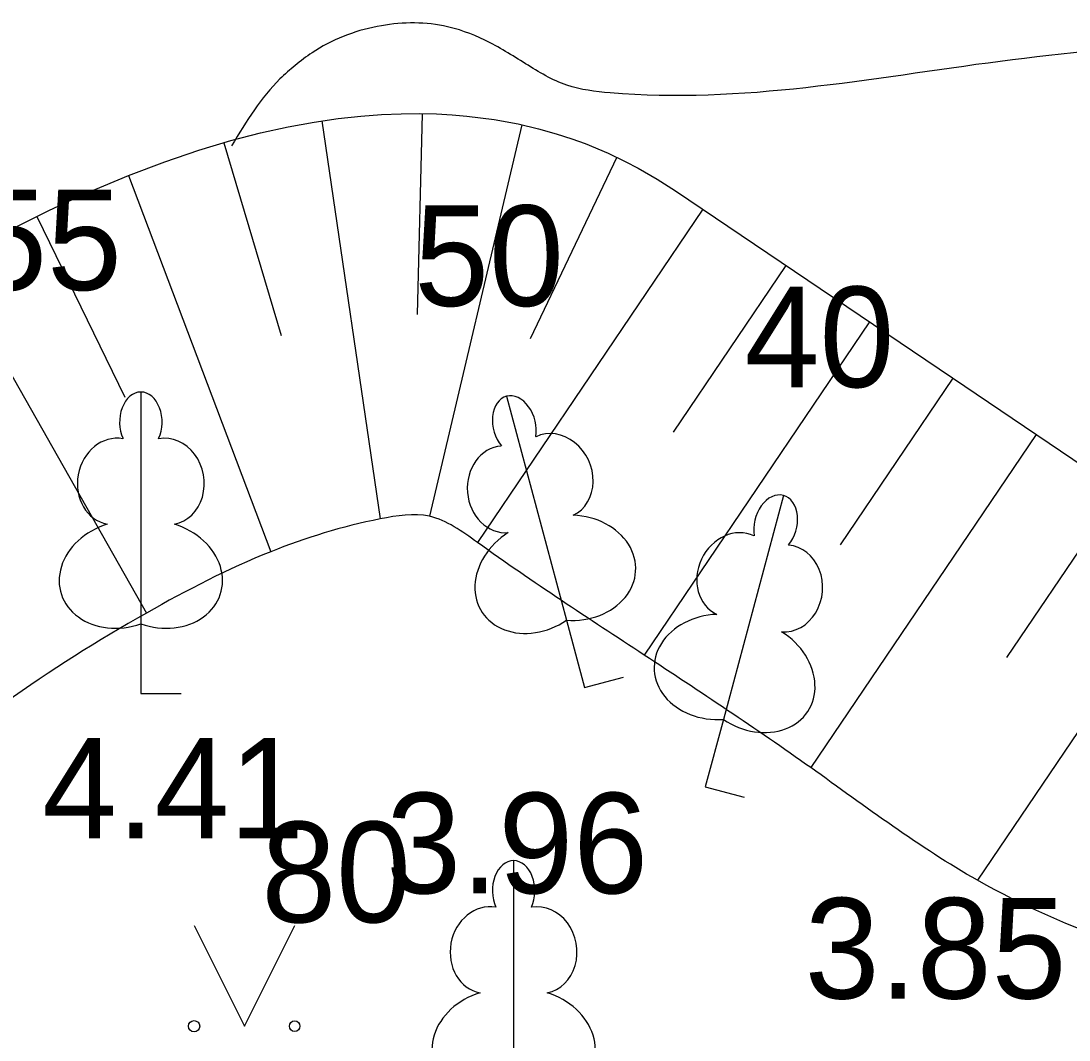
# Model space of a CAD drawing. Extents: x 519536 to 519949, y 326041 to 326519.
# Drawn here: x 519751.45 to 519756.66, y 326177.5 to 326182.57 of the extents above; entities that cross this region are included whole.
import ezdxf

# ---------------------------------------------------------------- set-up
doc = ezdxf.new("R2010")
doc.units = 0
for name, color, linetype in [('RELJ_AATZ_####_TKST_#', 7, 'Continuous'), ('RELJ_HORZ_PAMT_####_#', 7, 'Continuous'), ('RELJ_NOGA_####_####_#', 7, 'Continuous'), ('RELJ_NOGL_####_####_#', 7, 'Continuous'), ('TERT_DIAM_####_TKST_#', 7, 'Continuous'), ('TERT_ELEM_####_####_#', 7, 'Continuous')]:
    doc.layers.add(name, color=color, linetype=linetype)

msp = doc.modelspace()

# ---------------------------------------------------------------- linework, layer by layer
at = {"layer": 'RELJ_HORZ_PAMT_####_#'}
msp.add_spline([(519758.4398, 326182.5652), (519758.2572, 326182.5478), (519756.3159, 326182.364), (519754.377, 326182.2075), (519754.162, 326182.2456), (519753.9564, 326182.3523), (519753.7541, 326182.4698), (519753.5488, 326182.5405), (519753.2192, 326182.5377), (519752.8948, 326182.407), (519752.8112, 326182.3441), (519752.7355, 326182.2769), (519752.6082, 326182.1232), (519752.4954, 326181.9446)], degree=3, dxfattribs=at)
at = {"layer": 'RELJ_NOGA_####_####_#'}
for p, q in [((519753.442, 326182.104), (519753.418, 326181.105)), ((519752.944, 326182.068), (519753.234, 326180.089)), ((519753.938, 326182.048), (519753.479, 326180.102)), ((519752.456, 326181.959), (519752.742, 326181.001)), ((519754.41, 326181.887), (519753.98, 326180.984)), ((519751.983, 326181.797), (519752.69, 326179.926)), ((519754.837, 326181.629), (519753.717, 326179.972)), ((519751.527, 326181.593), (519751.965, 326180.695)), ((519751.085, 326181.36), (519752.072, 326179.621)), ((519755.251, 326181.349), (519754.691, 326180.52)), ((519755.666, 326181.069), (519754.546, 326179.412)), ((519756.08, 326180.789), (519755.52, 326179.96)), ((519756.494, 326180.509), (519755.374, 326178.852)), ((519756.908, 326180.229), (519756.348, 326179.4)), ((519757.323, 326179.949), (519756.203, 326178.292))]:
    msp.add_line(p, q, dxfattribs=at)
msp.add_lwpolyline([(519751.37, 326181.515), (519751.48, 326181.57), (519751.586, 326181.622), (519751.689, 326181.671), (519751.789, 326181.716), (519751.983, 326181.797), (519752.164, 326181.865), (519752.333, 326181.922), (519752.491, 326181.97), (519752.639, 326182.008), (519752.777, 326182.038), (519752.905, 326182.062), (519753.025, 326182.08), (519753.137, 326182.092), (519753.241, 326182.1), (519753.338, 326182.104), (519753.429, 326182.105), (519753.513, 326182.103), (519753.592, 326182.098), (519753.665, 326182.092), (519753.801, 326182.075), (519753.919, 326182.053), (519754.021, 326182.029), (519754.109, 326182.004), (519754.186, 326181.979), (519754.252, 326181.955), (519754.367, 326181.907), (519754.452, 326181.866), (519754.516, 326181.833), (519754.61, 326181.779), (519754.702, 326181.72), (519756.078, 326180.79), (519757.454, 326179.86)], dxfattribs=at)
msp.add_lwpolyline([(519751.37, 326181.515), (519751.48, 326181.57), (519751.586, 326181.622), (519751.689, 326181.671), (519751.789, 326181.716), (519751.983, 326181.797), (519752.164, 326181.865), (519752.333, 326181.922), (519752.491, 326181.97), (519752.639, 326182.008), (519752.777, 326182.038), (519752.905, 326182.062), (519753.025, 326182.08), (519753.137, 326182.092), (519753.241, 326182.1), (519753.338, 326182.104), (519753.429, 326182.105), (519753.513, 326182.103), (519753.592, 326182.098), (519753.665, 326182.092), (519753.801, 326182.075), (519753.919, 326182.053), (519754.021, 326182.029), (519754.109, 326182.004), (519754.186, 326181.979), (519754.252, 326181.955), (519754.367, 326181.907), (519754.452, 326181.866), (519754.516, 326181.833), (519754.61, 326181.779), (519754.702, 326181.72), (519756.078, 326180.79), (519757.454, 326179.86)], dxfattribs=at)
msp.add_lwpolyline([(519751.37, 326181.515), (519751.48, 326181.57), (519751.586, 326181.622), (519751.689, 326181.671), (519751.789, 326181.716), (519751.983, 326181.797), (519752.164, 326181.865), (519752.333, 326181.922), (519752.491, 326181.97), (519752.639, 326182.008), (519752.777, 326182.038), (519752.905, 326182.062), (519753.025, 326182.08), (519753.137, 326182.092), (519753.241, 326182.1), (519753.338, 326182.104), (519753.429, 326182.105), (519753.513, 326182.103), (519753.592, 326182.098), (519753.665, 326182.092), (519753.801, 326182.075), (519753.919, 326182.053), (519754.021, 326182.029), (519754.109, 326182.004), (519754.186, 326181.979), (519754.252, 326181.955), (519754.367, 326181.907), (519754.452, 326181.866), (519754.516, 326181.833), (519754.61, 326181.779), (519754.702, 326181.72), (519756.078, 326180.79), (519757.454, 326179.86)], dxfattribs=at)
msp.add_lwpolyline([(519751.37, 326181.515), (519751.48, 326181.57), (519751.586, 326181.622), (519751.689, 326181.671), (519751.789, 326181.716), (519751.983, 326181.797), (519752.164, 326181.865), (519752.333, 326181.922), (519752.491, 326181.97), (519752.639, 326182.008), (519752.777, 326182.038), (519752.905, 326182.062), (519753.025, 326182.08), (519753.137, 326182.092), (519753.241, 326182.1), (519753.338, 326182.104), (519753.429, 326182.105), (519753.513, 326182.103), (519753.592, 326182.098), (519753.665, 326182.092), (519753.801, 326182.075), (519753.919, 326182.053), (519754.021, 326182.029), (519754.109, 326182.004), (519754.186, 326181.979), (519754.252, 326181.955), (519754.367, 326181.907), (519754.452, 326181.866), (519754.516, 326181.833), (519754.61, 326181.779), (519754.702, 326181.72), (519756.078, 326180.79), (519757.454, 326179.86)], dxfattribs=at)
msp.add_lwpolyline([(519751.37, 326181.515), (519751.48, 326181.57), (519751.586, 326181.622), (519751.689, 326181.671), (519751.789, 326181.716), (519751.983, 326181.797), (519752.164, 326181.865), (519752.333, 326181.922), (519752.491, 326181.97), (519752.639, 326182.008), (519752.777, 326182.038), (519752.905, 326182.062), (519753.025, 326182.08), (519753.137, 326182.092), (519753.241, 326182.1), (519753.338, 326182.104), (519753.429, 326182.105), (519753.513, 326182.103), (519753.592, 326182.098), (519753.665, 326182.092), (519753.801, 326182.075), (519753.919, 326182.053), (519754.021, 326182.029), (519754.109, 326182.004), (519754.186, 326181.979), (519754.252, 326181.955), (519754.367, 326181.907), (519754.452, 326181.866), (519754.516, 326181.833), (519754.61, 326181.779), (519754.702, 326181.72), (519756.078, 326180.79), (519757.454, 326179.86)], dxfattribs=at)
msp.add_lwpolyline([(519751.37, 326181.515), (519751.48, 326181.57), (519751.586, 326181.622), (519751.689, 326181.671), (519751.789, 326181.716), (519751.983, 326181.797), (519752.164, 326181.865), (519752.333, 326181.922), (519752.491, 326181.97), (519752.639, 326182.008), (519752.777, 326182.038), (519752.905, 326182.062), (519753.025, 326182.08), (519753.137, 326182.092), (519753.241, 326182.1), (519753.338, 326182.104), (519753.429, 326182.105), (519753.513, 326182.103), (519753.592, 326182.098), (519753.665, 326182.092), (519753.801, 326182.075), (519753.919, 326182.053), (519754.021, 326182.029), (519754.109, 326182.004), (519754.186, 326181.979), (519754.252, 326181.955), (519754.367, 326181.907), (519754.452, 326181.866), (519754.516, 326181.833), (519754.61, 326181.779), (519754.702, 326181.72), (519756.078, 326180.79), (519757.454, 326179.86)], dxfattribs=at)
msp.add_lwpolyline([(519751.37, 326181.515), (519751.48, 326181.57), (519751.586, 326181.622), (519751.689, 326181.671), (519751.789, 326181.716), (519751.983, 326181.797), (519752.164, 326181.865), (519752.333, 326181.922), (519752.491, 326181.97), (519752.639, 326182.008), (519752.777, 326182.038), (519752.905, 326182.062), (519753.025, 326182.08), (519753.137, 326182.092), (519753.241, 326182.1), (519753.338, 326182.104), (519753.429, 326182.105), (519753.513, 326182.103), (519753.592, 326182.098), (519753.665, 326182.092), (519753.801, 326182.075), (519753.919, 326182.053), (519754.021, 326182.029), (519754.109, 326182.004), (519754.186, 326181.979), (519754.252, 326181.955), (519754.367, 326181.907), (519754.452, 326181.866), (519754.516, 326181.833), (519754.61, 326181.779), (519754.702, 326181.72), (519756.078, 326180.79), (519757.454, 326179.86)], dxfattribs=at)
msp.add_lwpolyline([(519751.37, 326181.515), (519751.48, 326181.57), (519751.586, 326181.622), (519751.689, 326181.671), (519751.789, 326181.716), (519751.983, 326181.797), (519752.164, 326181.865), (519752.333, 326181.922), (519752.491, 326181.97), (519752.639, 326182.008), (519752.777, 326182.038), (519752.905, 326182.062), (519753.025, 326182.08), (519753.137, 326182.092), (519753.241, 326182.1), (519753.338, 326182.104), (519753.429, 326182.105), (519753.513, 326182.103), (519753.592, 326182.098), (519753.665, 326182.092), (519753.801, 326182.075), (519753.919, 326182.053), (519754.021, 326182.029), (519754.109, 326182.004), (519754.186, 326181.979), (519754.252, 326181.955), (519754.367, 326181.907), (519754.452, 326181.866), (519754.516, 326181.833), (519754.61, 326181.779), (519754.702, 326181.72), (519756.078, 326180.79), (519757.454, 326179.86)], dxfattribs=at)
msp.add_lwpolyline([(519751.37, 326181.515), (519751.48, 326181.57), (519751.586, 326181.622), (519751.689, 326181.671), (519751.789, 326181.716), (519751.983, 326181.797), (519752.164, 326181.865), (519752.333, 326181.922), (519752.491, 326181.97), (519752.639, 326182.008), (519752.777, 326182.038), (519752.905, 326182.062), (519753.025, 326182.08), (519753.137, 326182.092), (519753.241, 326182.1), (519753.338, 326182.104), (519753.429, 326182.105), (519753.513, 326182.103), (519753.592, 326182.098), (519753.665, 326182.092), (519753.801, 326182.075), (519753.919, 326182.053), (519754.021, 326182.029), (519754.109, 326182.004), (519754.186, 326181.979), (519754.252, 326181.955), (519754.367, 326181.907), (519754.452, 326181.866), (519754.516, 326181.833), (519754.61, 326181.779), (519754.702, 326181.72), (519756.078, 326180.79), (519757.454, 326179.86)], dxfattribs=at)
msp.add_lwpolyline([(519751.37, 326181.515), (519751.48, 326181.57), (519751.586, 326181.622), (519751.689, 326181.671), (519751.789, 326181.716), (519751.983, 326181.797), (519752.164, 326181.865), (519752.333, 326181.922), (519752.491, 326181.97), (519752.639, 326182.008), (519752.777, 326182.038), (519752.905, 326182.062), (519753.025, 326182.08), (519753.137, 326182.092), (519753.241, 326182.1), (519753.338, 326182.104), (519753.429, 326182.105), (519753.513, 326182.103), (519753.592, 326182.098), (519753.665, 326182.092), (519753.801, 326182.075), (519753.919, 326182.053), (519754.021, 326182.029), (519754.109, 326182.004), (519754.186, 326181.979), (519754.252, 326181.955), (519754.367, 326181.907), (519754.452, 326181.866), (519754.516, 326181.833), (519754.61, 326181.779), (519754.702, 326181.72), (519756.078, 326180.79), (519757.454, 326179.86)], dxfattribs=at)
msp.add_lwpolyline([(519751.37, 326181.515), (519751.48, 326181.57), (519751.586, 326181.622), (519751.689, 326181.671), (519751.789, 326181.716), (519751.983, 326181.797), (519752.164, 326181.865), (519752.333, 326181.922), (519752.491, 326181.97), (519752.639, 326182.008), (519752.777, 326182.038), (519752.905, 326182.062), (519753.025, 326182.08), (519753.137, 326182.092), (519753.241, 326182.1), (519753.338, 326182.104), (519753.429, 326182.105), (519753.513, 326182.103), (519753.592, 326182.098), (519753.665, 326182.092), (519753.801, 326182.075), (519753.919, 326182.053), (519754.021, 326182.029), (519754.109, 326182.004), (519754.186, 326181.979), (519754.252, 326181.955), (519754.367, 326181.907), (519754.452, 326181.866), (519754.516, 326181.833), (519754.61, 326181.779), (519754.702, 326181.72), (519756.078, 326180.79), (519757.454, 326179.86)], dxfattribs=at)
msp.add_lwpolyline([(519751.37, 326181.515), (519751.48, 326181.57), (519751.586, 326181.622), (519751.689, 326181.671), (519751.789, 326181.716), (519751.983, 326181.797), (519752.164, 326181.865), (519752.333, 326181.922), (519752.491, 326181.97), (519752.639, 326182.008), (519752.777, 326182.038), (519752.905, 326182.062), (519753.025, 326182.08), (519753.137, 326182.092), (519753.241, 326182.1), (519753.338, 326182.104), (519753.429, 326182.105), (519753.513, 326182.103), (519753.592, 326182.098), (519753.665, 326182.092), (519753.801, 326182.075), (519753.919, 326182.053), (519754.021, 326182.029), (519754.109, 326182.004), (519754.186, 326181.979), (519754.252, 326181.955), (519754.367, 326181.907), (519754.452, 326181.866), (519754.516, 326181.833), (519754.61, 326181.779), (519754.702, 326181.72), (519756.078, 326180.79), (519757.454, 326179.86)], dxfattribs=at)
at = {"layer": 'RELJ_NOGL_####_####_#'}
msp.add_spline([(519750.737, 326177.254), (519750.215, 326177.377), (519749.969, 326177.484), (519750.048, 326177.953), (519750.261, 326178.326), (519750.676, 326178.661), (519751.369, 326179.175), (519752.072, 326179.621), (519752.69, 326179.926), (519753.234, 326180.089), (519753.479, 326180.102), (519753.717, 326179.972), (519754.546, 326179.412), (519755.374, 326178.852), (519756.203, 326178.292), (519757.672, 326177.735), (519758.639, 326177.481), (519759.607, 326177.228), (519760.574, 326176.974), (519761.541, 326176.72), (519762.508, 326176.467), (519763.476, 326176.213), (519764.443, 326175.959), (519765.393, 326175.925), (519765.768, 326175.898), (519766.265, 326175.777), (519766.935, 326175.588), (519767.042, 326175.305), (519766.305, 326175.453), (519765.567, 326175.211), (519764.648, 326175.432), (519763.823, 326175.243), (519762.834, 326175.091), (519761.846, 326174.939), (519761.533, 326174.895), (519760.55, 326175.08), (519759.567, 326175.264), (519758.585, 326175.449), (519757.602, 326175.634), (519756.619, 326175.819), (519755.636, 326176.003), (519754.653, 326176.188), (519753.671, 326176.373), (519752.688, 326176.558), (519752.282, 326176.749), (519751.361, 326177.138), (519750.737, 326177.254)], degree=3, dxfattribs=at)
at = {"layer": 'TERT_ELEM_####_####_#'}
for p, q in [((519754.1602, 326179.5852), (519754.25, 326179.25)), ((519752.044, 326179.567), (519752.044, 326179.22)), ((519754.25, 326179.25), (519754.4432, 326179.3018)), ((519752.044, 326179.22), (519752.244, 326179.22)), ((519754.9398, 326179.0922), (519754.85, 326178.757)), ((519754.85, 326178.757), (519755.0432, 326178.7052)), ((519752.3089, 326178.0668), (519752.5589, 326177.5668)), ((519752.5589, 326177.5668), (519752.8089, 326178.0668))]:
    msp.add_line(p, q, dxfattribs=at)
for points in [[(519752.044, 326180.72), (519752.044, 326179.567)], [(519753.8618, 326180.6989), (519754.1602, 326179.5852)], [(519752.1336, 326180.4876), (519752.1326, 326180.4885)], [(519754.0084, 326180.4976), (519754.0072, 326180.4982)], [(519755.2382, 326180.2059), (519754.9398, 326179.0922)], [(519755.2646, 326179.9582), (519755.2639, 326179.9594)], [(519753.897, 326178.39), (519753.897, 326177.237)], [(519753.9866, 326178.1576), (519753.9856, 326178.1585)]]:
    msp.add_lwpolyline(points, dxfattribs=at)
for centre, radius in [((519752.3087, 326177.5664), 0.028), ((519752.8087, 326177.5664), 0.0263)]:
    msp.add_circle(centre, radius, dxfattribs=at)
for centre, major_axis, ratio, start_param, end_param in [((519752.0444, 326180.5701), (0, -0.1499), 0.707107, 3.14537, 5.287485), ((519752.0436, 326180.5701), (0, -0.1499), 0.707107, 0.995701, 3.137816), ((519753.901, 326180.5542), (0.0388, -0.1448), 0.707107, 3.14537, 5.287485), ((519753.9002, 326180.554), (0.0388, -0.1448), 0.707107, 0.995701, 3.137816), ((519754.1008, 326180.3025), (0.0924, -0.1951), 0.861323, 6.283185, 9.424778), ((519751.9157, 326180.2752), (-0.0387, -0.2124), 0.861323, 3.141593, 6.283185), ((519752.1723, 326180.2752), (0.0387, -0.2124), 0.861323, 0, 3.141593), ((519753.853, 326180.236), (0.0176, -0.2152), 0.861323, 3.141593, 6.283185), ((519755.1998, 326180.061), (-0.0388, -0.1448), 0.707107, 3.14537, 5.287485), ((519755.199, 326180.0612), (-0.0388, -0.1448), 0.707107, 0.995701, 3.137816), ((519754.183, 326179.8459), (-0.321, 0.0125), 0.814445, 1.531171, 4.712389), ((519751.9544, 326179.8129), (0.3068, 0.0951), 0.814445, 1.570796, 4.752015), ((519752.1336, 326179.8129), (-0.3068, 0.0951), 0.814445, 1.531171, 4.712389), ((519754.9992, 326179.8095), (-0.0924, -0.1951), 0.861323, 3.141593, 6.283185), ((519754.01, 326179.7995), (0.2717, 0.1713), 0.814445, 1.570796, 4.752015), ((519755.247, 326179.743), (-0.0176, -0.2152), 0.861323, 6.283185, 9.424778), ((519754.917, 326179.3529), (0.321, 0.0125), 0.814445, 1.570796, 4.752015), ((519755.09, 326179.3065), (-0.2717, 0.1713), 0.814445, 1.531171, 4.712389), ((519753.8974, 326178.2401), (0, -0.1499), 0.707107, 3.14537, 5.287485), ((519753.8966, 326178.2401), (0, -0.1499), 0.707107, 0.995701, 3.137816), ((519753.7687, 326177.9452), (-0.0387, -0.2124), 0.861323, 3.141593, 6.283185), ((519754.0253, 326177.9452), (0.0387, -0.2124), 0.861323, 0, 3.141593), ((519753.8074, 326177.4829), (0.3068, 0.0951), 0.814445, 1.570796, 4.752015), ((519753.9866, 326177.4829), (-0.3068, 0.0951), 0.814445, 1.531171, 4.712389)]:
    msp.add_ellipse(centre, major_axis=major_axis, ratio=ratio, start_param=start_param, end_param=end_param, dxfattribs=at)

# ---------------------------------------------------------------- texts
at = {"layer": 'RELJ_AATZ_####_TKST_#'}
for s, p in [('4.41', (519751.554, 326178.5)), ('3.96', (519753.264, 326178.227)), ('3.85', (519755.344, 326177.704))]:
    msp.add_text(s, height=0.5, dxfattribs=at).set_placement(p)
at = {"layer": 'TERT_DIAM_####_TKST_#'}
for s, p in [('55', (519751.206, 326181.227)), ('50', (519753.403, 326181.148)), ('40', (519755.046, 326180.744)), ('80', (519752.643, 326178.083))]:
    msp.add_text(s, height=0.5, dxfattribs=at).set_placement(p)

doc.saveas('drawing.dxf')
